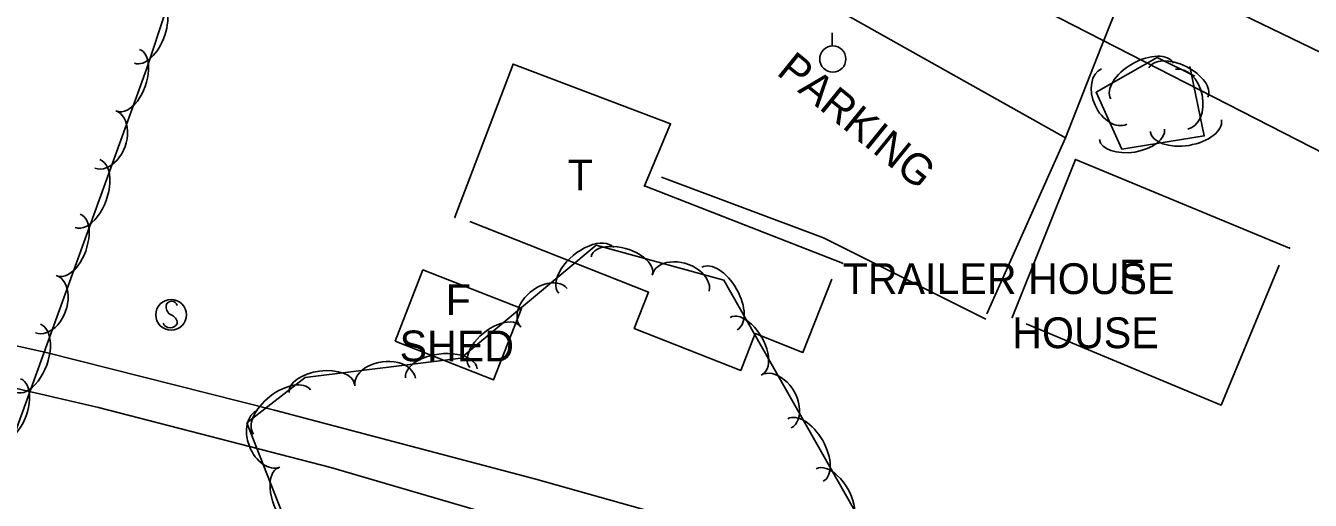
# Model space of a CAD drawing. Extents: x 1441650 to 1491889, y 345904 to 358319.
# Drawn here: x 1445285.8 to 1445494.4, y 354585.4 to 354662.4 of the extents above; entities that cross this region are included whole.
import ezdxf

# ---------------------------------------------------------------- set-up
doc = ezdxf.new("R2010")
doc.units = 0
for name, color, linetype in [('S_BUILDING', 7, 'Continuous'), ('S_BUILDING_ANNOT', 7, 'Continuous'), ('S_DITCHLINE', 7, 'Continuous'), ('S_FENCE', 7, 'Continuous'), ('S_GRAVEL_ROAD', 7, 'Continuous'), ('S_MSC_PT_SYM', 7, 'Continuous'), ('S_PARKING', 7, 'Continuous'), ('S_PARKING_ANNOT', 7, 'Continuous'), ('S_SIGN', 7, 'Continuous'), ('S_STR_PT_SYM', 7, 'Continuous'), ('S_STREAM', 7, 'Continuous'), ('S_TREE', 7, 'Continuous'), ('S_UTILITY_POLE', 7, 'Continuous'), ('S_WATER_UTILITIES', 7, 'Continuous')]:
    doc.layers.add(name, color=color, linetype=linetype)

msp = doc.modelspace()

# ---------------------------------------------------------------- linework, layer by layer
at = {"layer": 'S_BUILDING'}
for p, q in [((1445364.93, 354656.18), (1445355.5, 354631.34)), ((1445390.48, 354646.48), (1445364.93, 354656.18)), ((1445386.27, 354636.41), (1445390.48, 354646.48)), ((1445445.97, 354615.09), (1445456.23, 354640.71)), ((1445456.23, 354640.71), (1445490.99, 354626.33)), ((1445418.44, 354623.87), (1445386.27, 354636.41))]:
    msp.add_line(p, q, dxfattribs=at)
for points in [[(1445416.69, 354621.31), (1445411.99, 354609.4), (1445404.26, 354612.45), (1445401.9, 354606.47), (1445384.61, 354613.29), (1445386.93, 354619.17), (1445357.93, 354630.63)], [(1445489.33, 354623.56), (1445479.87, 354600.84), (1445448.24, 354614.02)]]:
    msp.add_lwpolyline(points, dxfattribs=at)
msp.add_lwpolyline([(1445345.78, 354611.21), (1445361.78, 354604.95), (1445366.31, 354616.53), (1445350.31, 354622.79)], close=True, dxfattribs=at)
at = {"layer": 'S_DITCHLINE'}
msp.add_lwpolyline([(1445475.5, 354671.85), (1445483.37, 354672.92), (1445502.31, 354663.27), (1445521.26, 354653.62), (1445536.66, 354646.05), (1445552.07, 354638.49), (1445559.8, 354631.89), (1445548.74, 354631.79), (1445533.63, 354639.52), (1445518.52, 354647.25), (1445499.3, 354656.52), (1445480.07, 354665.8)], close=True, dxfattribs=at)
at = {"layer": 'S_FENCE'}
msp.add_line((1445416.54, 354665.62), (1445454.62, 354644.23), dxfattribs=at)
at = {"layer": 'S_GRAVEL_ROAD'}
msp.add_lwpolyline([(1445488.36, 354693.98), (1445474.98, 354686.94), (1445466.13, 354673.41), (1445460.37, 354658.83), (1445454.61, 354644.24), (1445448.21, 354629.94), (1445441.82, 354615.64)], dxfattribs=at)
at = {"layer": 'S_MSC_PT_SYM'}
msp.add_lwpolyline([(1445454.62, 354644.23), (1445454.62, 354644.28), (1445454.62, 354644.23), (1445454.57, 354644.23), (1445454.62, 354644.23), (1445454.62, 354644.18), (1445454.62, 354644.23), (1445454.67, 354644.23)], dxfattribs=at)
at = {"layer": 'S_PARKING'}
msp.add_lwpolyline([(1445441.68, 354614.79), (1445415.32, 354628.01), (1445389.02, 354637.86)], dxfattribs=at)
at = {"layer": 'S_SIGN'}
msp.add_circle((1445309.42, 354615.5), 2.49, dxfattribs=at)
for centre, radius, start, end in [((1445310.11, 354616.82), 1.5, 167.1196, 241.9813), ((1445309.5, 354616.76), 0.95, 16.5258, 156.8957), ((1445309.01, 354614.15), 1.4, 358.6529, 73.7063), ((1445309.27, 354614.67), 1.28, 204.641, 335.359)]:
    msp.add_arc(centre, radius, start, end, dxfattribs=at)
at = {"layer": 'S_STR_PT_SYM'}
for points in [[(1445364.93, 354656.18), (1445364.93, 354656.23), (1445364.93, 354656.18), (1445364.88, 354656.18), (1445364.93, 354656.18), (1445364.93, 354656.13), (1445364.93, 354656.18), (1445364.98, 354656.18)], [(1445390.48, 354646.48), (1445390.48, 354646.53), (1445390.48, 354646.48), (1445390.43, 354646.48), (1445390.48, 354646.48), (1445390.48, 354646.43), (1445390.48, 354646.48), (1445390.53, 354646.48)], [(1445456.23, 354640.71), (1445456.23, 354640.76), (1445456.23, 354640.71), (1445456.18, 354640.71), (1445456.23, 354640.71), (1445456.23, 354640.66), (1445456.23, 354640.71), (1445456.28, 354640.71)], [(1445386.27, 354636.41), (1445386.27, 354636.46), (1445386.27, 354636.41), (1445386.22, 354636.41), (1445386.27, 354636.41), (1445386.27, 354636.36), (1445386.27, 354636.41), (1445386.32, 354636.41)], [(1445355.5, 354631.34), (1445355.5, 354631.39), (1445355.5, 354631.34), (1445355.45, 354631.34), (1445355.5, 354631.34), (1445355.5, 354631.29), (1445355.5, 354631.34), (1445355.55, 354631.34)], [(1445490.99, 354626.33), (1445490.99, 354626.38), (1445490.99, 354626.33), (1445490.94, 354626.33), (1445490.99, 354626.33), (1445490.99, 354626.28), (1445490.99, 354626.33), (1445491.04, 354626.33)], [(1445418.44, 354623.87), (1445418.44, 354623.92), (1445418.44, 354623.87), (1445418.39, 354623.87), (1445418.44, 354623.87), (1445418.44, 354623.82), (1445418.44, 354623.87), (1445418.49, 354623.87)], [(1445445.97, 354615.09), (1445445.97, 354615.14), (1445445.97, 354615.09), (1445445.92, 354615.09), (1445445.97, 354615.09), (1445445.97, 354615.04), (1445445.97, 354615.09), (1445446.02, 354615.09)]]:
    msp.add_lwpolyline(points, dxfattribs=at)
at = {"layer": 'S_STREAM'}
msp.add_lwpolyline([(1445170.45, 354629.91), (1445297.62, 354600.44), (1445335.35, 354590.73), (1445382.3, 354576.96), (1445442.67, 354563.55), (1445426.74, 354572.49), (1445368.62, 354588.85), (1445326.19, 354600.02), (1445288.92, 354609.46), (1445263.91, 354614.98), (1445196.19, 354631.56), (1445169.91, 354639.11)], dxfattribs=at)
at = {"layer": 'S_TREE'}
for points in [[(1445272.22, 354672.85), (1445290.88, 354695.22), (1445305.48, 354726.45), (1445297.46, 354737.63), (1445287.64, 354745.66), (1445292.7, 354753.96), (1445313.35, 354748.67), (1445328.7, 354739.1), (1445327.76, 354722.85), (1445305.4, 354655.37), (1445283.45, 354594.64)], [(1445474.8, 354655.83), (1445477.13, 354644.53), (1445463.78, 354642.37), (1445459.57, 354651.62), (1445469.49, 354657.26), (1445475.6, 354654.26)], [(1446038.15, 354416.06), (1445860.38, 354458.89), (1445743.28, 354485.89), (1445552.22, 354531.73), (1445446.58, 354551.63), (1445328.9, 354579.63), (1445321.73, 354597.96), (1445331.17, 354605.31), (1445356.47, 354608.49), (1445378.44, 354626.82), (1445399.16, 354621.1), (1445422.69, 354579.71), (1445473.11, 354580.73), (1445557.1, 354560.82), (1445556.91, 354567.42), (1445529.71, 354579.27)]]:
    msp.add_lwpolyline(points, dxfattribs=at)
for centre, major_axis, ratio, start_param, end_param in [((1445305.33, 354661.9), (1.85, 5.57), 0.54994, 3.141593, 6.283185), ((1445302.49, 354653.56), (1.82, 5.03), 0.540656, 3.141922, 6.283515), ((1445467.07, 354653.44), (-5.1, -2.9), 0.549884, 3.141593, 6.283185), ((1445472.93, 354653.21), (-4.79, 2.36), 0.540368, 3.142401, 6.283993), ((1445462.5, 354650.93), (2.05, -4.51), 0.684979, 3.141593, 6.283185), ((1445473.47, 354650.5), (-1, 4.85), 0.685555, 3.140494, 6.282086), ((1445298.75, 354643.96), (1.69, 4.66), 0.685255, 3.14215, 6.283743), ((1445465.4, 354644.78), (5.28, 0.85), 0.540334, 3.141593, 6.283185), ((1445474.15, 354646.19), (5.79, 0.94), 0.549708, 3.141593, 6.283185), ((1445295.85, 354635.17), (2, 5.52), 0.550035, 3.141933, 6.283526), ((1445292.83, 354626.83), (1.82, 5.03), 0.540656, 3.141922, 6.283515), ((1445376.8, 354622.72), (-4.49, -3.68), 0.551307, 3.157891, 6.299484), ((1445382.58, 354623.54), (-4.96, 1.51), 0.540345, 3.188871, 6.330464), ((1445392.15, 354620.64), (-4.56, 1.53), 0.683629, 3.221321, 6.362914), ((1445398.44, 354618.14), (-2.92, 5.05), 0.545144, 3.128055, 6.269647), ((1445289.09, 354617.23), (1.69, 4.66), 0.685255, 3.14215, 6.283743), ((1445369.94, 354616.66), (-3.82, -3.07), 0.686707, 3.168342, 6.309935), ((1445361.95, 354610.33), (-4.09, -3.35), 0.541911, 3.15738, 6.298973), ((1445402.8, 354610.47), (-2.66, 4.6), 0.535851, 3.128473, 6.270066), ((1445286.19, 354608.44), (2, 5.52), 0.550035, 3.141933, 6.283526), ((1445344.15, 354604.6), (-4.92, -0.6), 0.668897, 3.147603, 6.289196), ((1445353.31, 354606.01), (-5.82, -0.72), 0.536911, 3.145338, 6.286931), ((1445333.9, 354603.57), (-5.3, -0.66), 0.527755, 3.145225, 6.286817), ((1445407.64, 354601.44), (-2.5, 4.25), 0.679071, 3.119593, 6.261186), ((1445283.17, 354600.1), (1.82, 5.03), 0.540656, 3.141922, 6.283515), ((1445327.43, 354599.73), (-4.63, -3.61), 0.54438, 3.141593, 6.283185), ((1445325.26, 354595.4), (1.81, -4.61), 0.678178, 3.141522, 6.283114), ((1445412.41, 354593.56), (-2.92, 5.05), 0.545144, 3.128055, 6.269647), ((1445328.78, 354585.71), (1.95, -4.98), 0.535072, 3.14155, 6.283143), ((1445416.77, 354585.89), (-2.66, 4.6), 0.535851, 3.128473, 6.270066)]:
    msp.add_ellipse(centre, major_axis=major_axis, ratio=ratio, start_param=start_param, end_param=end_param, dxfattribs=at)
at = {"layer": 'S_UTILITY_POLE'}
msp.add_line((1445416.72, 354659.17), (1445416.72, 354661.27), dxfattribs=at)
msp.add_circle((1445416.84, 354657.02), 2.13, dxfattribs=at)
at = {"layer": 'S_WATER_UTILITIES'}
msp.add_line((1445328.49, 354727.82), (1445515.59, 354631.91), dxfattribs=at)

# ---------------------------------------------------------------- texts
at = {"layer": 'S_BUILDING_ANNOT'}
for s, p in [('T', (1445373.79, 354635.7)), ('TRAILER HOUSE', (1445418.44, 354618.87)), ('F', (1445463.3, 354619.47)), ('F', (1445354.01, 354615.45)), ('HOUSE', (1445445.97, 354610.09)), ('SHED', (1445346.51, 354607.95))]:
    msp.add_text(s, height=5, dxfattribs=at).set_placement(p)
at = {"layer": 'S_PARKING_ANNOT'}
msp.add_text('PARKING', height=5, rotation=320.9241, dxfattribs=at).set_placement((1445407.53, 354654.62))

doc.saveas('drawing.dxf')
